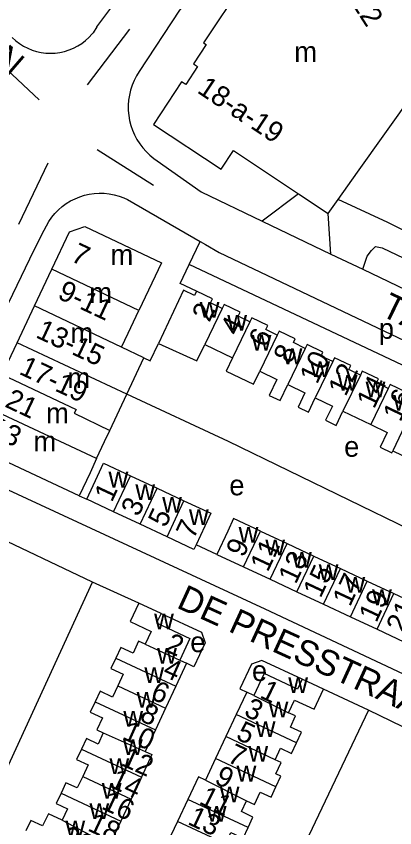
# Model space of a CAD drawing. Extents: x 159045 to 160918, y 380454 to 382516.
# Drawn here: x 160214.7 to 160288.7, y 381424.4 to 381583.2 of the extents above; entities that cross this region are included whole.
import ezdxf

# ---------------------------------------------------------------- set-up
doc = ezdxf.new("R2010")
doc.units = 0
for name, color, linetype in [('BLT_Basislijn', 7, 'Continuous'), ('BLT_Bebouwing', 7, 'Continuous'), ('BLT_Centroide', 7, 'Continuous'), ('BLT_Huisnummer', 7, 'Continuous'), ('BLT_Huisnummer_ tussenligend', 7, 'Continuous'), ('BLT_Huisnummer_reeks', 7, 'Continuous'), ('BLT_Onderverdeling_panden', 7, 'Continuous'), ('BLT_Straatnaam', 7, 'Continuous')]:
    doc.layers.add(name, color=color, linetype=linetype)

msp = doc.modelspace()

# ---------------------------------------------------------------- linework, layer by layer
at = {"layer": 'BLT_Basislijn'}
for p, q in [((160236.8, 381580.66), (160228.52, 381569.81)), ((160230.39, 381581.13), (160229.7, 381579.99)), ((160212.8, 381572.8), (160219.11, 381566.84)), ((160230.46, 381557.12), (160241.51, 381550.16)), ((160220.85, 381554.46), (160215.12, 381542.49)), ((160269.85, 381548.47), (160262.77, 381543.14)), ((160236.44, 381547.35), (160250.63, 381539.13)), ((160287.33, 381542.86), (160277.58, 381547.32)), ((160262.77, 381543.14), (160276.19, 381536.64)), ((160276.19, 381536.64), (160275.66, 381544.61)), ((160297.34, 381537.77), (160287.33, 381542.86)), ((160248.49, 381534.66), (160250.63, 381539.13)), ((160276.19, 381536.64), (160282.43, 381533.72)), ((160246.69, 381530.93), (160248.49, 381534.66)), ((160306.18, 381507.35), (160248.49, 381534.66)), ((160249.89, 381529.38), (160246.69, 381530.93)), ((160226.96, 381489.34), (160228.43, 381488.69)), ((160253.89, 381477.9), (160249.82, 381479.79)), ((160238.64, 381468.36), (160229.59, 381472.48)), ((160283.52, 381447.4), (160274.76, 381451.52)), ((160304.52, 381437.18), (160283.52, 381447.4))]:
    msp.add_line(p, q, dxfattribs=at)
for points in [[(160285.28, 381617.34), (160282.9, 381618.6), (160282.08, 381618.72), (160261.63, 381601.05), (160257.49, 381597.07), (160246.6, 381584.4), (160238.67, 381572.39)], [(160230.39, 381581.13), (160234.93, 381587.22), (160245.25, 381600.16), (160258.77, 381614.09), (160258.2, 381615.36)], [(160213.86, 381579.05), (160214.55, 381578.43), (160215.28, 381577.88), (160216.06, 381577.38), (160216.89, 381576.96), (160217.74, 381576.61), (160218.62, 381576.34), (160219.53, 381576.14), (160220.44, 381576.02), (160221.37, 381575.98), (160222.29, 381576.02), (160223.21, 381576.14), (160224.11, 381576.34), (160224.99, 381576.62), (160225.85, 381576.97), (160226.67, 381577.4), (160227.45, 381577.89), (160228.18, 381578.45), (160228.87, 381579.07), (160229.49, 381579.75), (160229.7, 381579.99)], [(160238.67, 381572.39), (160238.15, 381571.53), (160237.69, 381570.64), (160237.31, 381569.72), (160237, 381568.76), (160236.77, 381567.79), (160236.62, 381566.8), (160236.55, 381565.8), (160236.56, 381564.8), (160236.65, 381563.81), (160236.82, 381562.82), (160237.07, 381561.85), (160237.39, 381560.9), (160237.79, 381559.99), (160238.26, 381559.1), (160238.8, 381558.26), (160239.4, 381557.46), (160240.07, 381556.72), (160240.79, 381556.03), (160241.57, 381555.39), (160242.2, 381554.95)], [(160242.2, 381554.95), (160250.82, 381548.86), (160262.77, 381543.14)], [(160220.13, 381541.34), (160220.55, 381542.22), (160221.05, 381543.07), (160221.61, 381543.87), (160222.23, 381544.62), (160222.92, 381545.32), (160223.65, 381545.96), (160224.44, 381546.54), (160225.28, 381547.06), (160226.15, 381547.5), (160227.06, 381547.87), (160227.99, 381548.17), (160228.94, 381548.38), (160229.91, 381548.52), (160230.89, 381548.58), (160231.87, 381548.56), (160232.84, 381548.46), (160233.8, 381548.28), (160234.75, 381548.03), (160235.67, 381547.69), (160236.44, 381547.35)], [(160355.38, 381430.81), (160353.32, 381428.71), (160352.04, 381428.01), (160348.86, 381427.62), (160346.73, 381427.97), (160263.33, 381467.17), (160202.36, 381495.39), (160200.8, 381497.03), (160200.55, 381500), (160200.57, 381501.03), (160218.14, 381537.53), (160220.13, 381541.34)], [(160250.63, 381539.13), (160251.67, 381538.53), (160254.31, 381537.01), (160308.04, 381511.43)], [(160282.43, 381533.72), (160283.3, 381536.26), (160284.12, 381537.39), (160284.91, 381538.14), (160286.23, 381537.88), (160365.17, 381500.27), (160365.74, 381500), (160374.4, 381495.82), (160373.45, 381489.78)], [(160282.43, 381533.72), (160352.56, 381500), (160372.82, 381489.8), (160373.45, 381489.78)], [(160239.62, 381516.35), (160240.84, 381515.76), (160242.48, 381519.14)], [(160353.68, 381453.08), (160326.97, 381465.52), (160256.14, 381500), (160236.27, 381509.25)], [(160229.59, 381472.48), (160208.73, 381482.37)], [(160208.66, 381427.53), (160210.22, 381430.4), (160229.59, 381472.48)], [(160242.98, 381466.33), (160250.86, 381462.68), (160251.61, 381460.6), (160249.41, 381455.9), (160247.97, 381456.58)], [(160270.55, 381453.49), (160262.7, 381457.1), (160260.65, 381456.39), (160258.38, 381451.55), (160259.72, 381450.93)], [(160283.52, 381447.4), (160262.09, 381402.29), (160261.3, 381400.49), (160260.87, 381399.58)]]:
    msp.add_lwpolyline(points, dxfattribs=at)
at = {"layer": 'BLT_Bebouwing'}
for p, q in [((160281.41, 381552.71), (160296.58, 381574.1)), ((160277.58, 381547.32), (160281.41, 381552.71)), ((160269.85, 381548.47), (160275.66, 381544.61)), ((160275.66, 381544.61), (160277.58, 381547.32)), ((160218.21, 381526.51), (160221.62, 381533.73)), ((160214.81, 381519.32), (160218.21, 381526.51)), ((160211.88, 381513.1), (160214.81, 381519.32)), ((160251.52, 381518.94), (160256.92, 381516.34)), ((160236.27, 381509.25), (160239.62, 381516.35)), ((160278.55, 381505.92), (160283.98, 381503.31)), ((160226.96, 381489.34), (160213.22, 381495.83)), ((160236.97, 381493.29), (160242.21, 381490.83)), ((160242.21, 381490.83), (160247.45, 381488.38)), ((160233.67, 381486.24), (160228.43, 381488.69)), ((160238.91, 381483.78), (160233.67, 381486.24)), ((160244.15, 381481.33), (160238.91, 381483.78)), ((160262.39, 381482.46), (160267.61, 381480.01)), ((160267.61, 381480.01), (160272.83, 381477.57)), ((160253.89, 381477.9), (160259.11, 381475.46)), ((160272.83, 381477.57), (160278.05, 381475.12)), ((160259.11, 381475.46), (160264.33, 381473.01)), ((160278.05, 381475.12), (160283.27, 381472.68)), ((160264.33, 381473.01), (160269.55, 381470.57)), ((160283.27, 381472.68), (160288.49, 381470.24)), ((160269.55, 381470.57), (160274.77, 381468.12)), ((160288.49, 381470.24), (160293.71, 381467.79)), ((160242.98, 381466.33), (160238.64, 381468.36)), ((160274.77, 381468.12), (160279.99, 381465.68)), ((160279.99, 381465.68), (160285.21, 381463.24)), ((160285.21, 381463.24), (160290.43, 381460.79)), ((160262.48, 381453.23), (160261.1, 381450.28)), ((160245.88, 381452.11), (160243.87, 381447.82)), ((160243.87, 381447.82), (160241.87, 381443.54)), ((160257.66, 381446.53), (160255.65, 381442.23)), ((160241.87, 381443.54), (160239.89, 381439.31)), ((160255.65, 381442.23), (160253.65, 381437.96)), ((160253.65, 381437.96), (160251.66, 381433.71)), ((160239.15, 381434.3), (160237.13, 381429.99)), ((160237.13, 381429.99), (160235.12, 381425.69)), ((160248.21, 381429.92), (160246.2, 381425.63)), ((160246.2, 381425.63), (160244.19, 381421.34))]:
    msp.add_line(p, q, dxfattribs=at)
for points in [[(160266.76, 381601.31), (160251.3, 381578.02), (160251.78, 381577.7), (160249.29, 381573.93), (160250.13, 381573.38)], [(160250.13, 381573.38), (160247.79, 381569.86), (160246.99, 381570.39), (160241.47, 381562.06), (160254.71, 381553.28), (160257.12, 381556.91), (160269.85, 381548.47)], [(160221.62, 381533.73), (160225.06, 381541.02), (160228.04, 381542.05), (160243.03, 381534.97), (160238.62, 381525.64)], [(160249.89, 381529.38), (160249.51, 381528.58), (160247.39, 381529.6), (160242.48, 381519.14)], [(160254.93, 381526.01), (160252.64, 381527.11), (160253.01, 381527.88), (160249.89, 381529.38)], [(160235.24, 381518.43), (160236.53, 381521.2), (160238.62, 381525.64)], [(160260.32, 381523.41), (160258.06, 381524.5), (160258.44, 381525.28), (160255.31, 381526.79), (160254.93, 381526.01)], [(160265.7, 381520.8), (160263.44, 381521.89), (160263.82, 381522.68), (160260.7, 381524.18), (160260.32, 381523.41)], [(160271.17, 381518.21), (160268.84, 381519.34), (160269.19, 381520.06), (160266.07, 381521.56), (160265.7, 381520.8)], [(160239.62, 381516.35), (160235.24, 381518.43)], [(160242.48, 381519.14), (160249.95, 381515.8), (160251.52, 381518.94)], [(160276.54, 381515.62), (160274.26, 381516.72), (160274.61, 381517.45), (160271.52, 381518.94), (160271.17, 381518.21)], [(160256.92, 381516.34), (160255.69, 381513.78), (160261.07, 381511.19), (160262.3, 381513.75)], [(160281.95, 381512.98), (160279.68, 381514.08), (160280.06, 381514.86), (160276.91, 381516.38), (160276.54, 381515.62)], [(160262.3, 381513.75), (160265.64, 381512.14), (160264.12, 381509), (160266.24, 381507.98), (160267.75, 381511.12)], [(160287.39, 381510.38), (160285.12, 381511.47), (160285.5, 381512.26), (160282.33, 381513.78), (160281.95, 381512.98)], [(160267.75, 381511.12), (160271.11, 381509.51), (160269.76, 381506.72), (160271.78, 381505.75), (160273.13, 381508.54)], [(160292.8, 381507.78), (160290.53, 381508.87), (160290.89, 381509.62), (160287.75, 381511.13), (160287.39, 381510.38)], [(160232.93, 381502.14), (160236.27, 381509.25)], [(160273.13, 381508.54), (160276.48, 381506.92), (160275.14, 381504.13), (160277.21, 381503.14), (160278.55, 381505.92)], [(160230.37, 381496.67), (160231.9, 381500), (160232.93, 381502.14)], [(160283.98, 381503.31), (160287.22, 381501.75), (160285.83, 381498.85), (160288.1, 381497.76), (160288.29, 381498.16)], [(160288.29, 381498.16), (160293.69, 381495.55), (160293.98, 381496.15)], [(160230.37, 381496.67), (160229.1, 381493.87), (160226.96, 381489.34)], [(160228.43, 381488.69), (160230.55, 381493.22), (160231.73, 381495.74), (160236.97, 381493.29)], [(160247.45, 381488.38), (160252.69, 381485.93), (160251.51, 381483.41), (160249.82, 381479.79)], [(160262.39, 381482.46), (160257.17, 381484.9), (160256.01, 381482.43), (160253.89, 381477.9)], [(160249.82, 381479.79), (160249.39, 381478.88), (160244.15, 381481.33)], [(160238.64, 381468.36), (160236.94, 381464.74), (160241.03, 381462.83), (160239.84, 381460.29)], [(160242.98, 381466.33), (160242.11, 381464.49), (160248.63, 381461.44), (160246.65, 381457.2)], [(160239.84, 381460.29), (160238.59, 381460.88), (160237.52, 381458.56), (160235.08, 381459.64), (160234.12, 381457.59)], [(160234.12, 381457.59), (160233.17, 381455.54), (160235.58, 381454.42), (160234.53, 381452.19)], [(160247.97, 381456.58), (160245.88, 381452.11)], [(160246.65, 381457.2), (160247.97, 381456.58)], [(160270.55, 381453.49), (160269.63, 381451.54), (160263.11, 381454.59), (160262.48, 381453.23)], [(160274.76, 381451.52), (160270.55, 381453.49)], [(160234.53, 381452.19), (160233.49, 381449.96), (160231.05, 381451.1), (160230.09, 381449.05)], [(160267.9, 381446.91), (160269.06, 381449.38), (160272.92, 381447.58), (160274.76, 381451.52)], [(160259.72, 381450.93), (160257.66, 381446.53)], [(160261.1, 381450.28), (160259.72, 381450.93)], [(160230.09, 381449.05), (160229.13, 381447), (160231.49, 381445.89), (160230.4, 381443.56), (160231.68, 381442.96)], [(160269.47, 381441), (160270.44, 381443.07), (160268.26, 381444.09), (160269.27, 381446.27), (160267.9, 381446.91)], [(160231.68, 381442.96), (160230.66, 381440.77), (160228.38, 381441.84), (160227.42, 381439.79)], [(160265.31, 381437.71), (160266.35, 381439.94), (160268.5, 381438.93), (160269.47, 381441)], [(160227.42, 381439.79), (160226.46, 381437.74), (160228.71, 381436.68), (160227.66, 381434.43)], [(160239.89, 381439.31), (160241.2, 381438.7), (160239.15, 381434.3)], [(160265.44, 381432.43), (160266.4, 381434.49), (160265.39, 381434.97), (160266.43, 381437.19), (160265.31, 381437.71)], [(160227.66, 381434.43), (160226.6, 381432.17), (160224.37, 381433.21), (160223.41, 381431.17)], [(160251.66, 381433.71), (160250.28, 381434.36), (160248.21, 381429.92)], [(160259.66, 381429.65), (160261.22, 381428.92), (160262.36, 381431.37), (160264.48, 381430.38), (160265.44, 381432.43)], [(160223.41, 381431.17), (160222.45, 381429.12), (160224.68, 381428.08), (160223.65, 381425.87)], [(160259.98, 381424.41), (160260.95, 381426.48), (160258.68, 381427.55), (160259.66, 381429.65)], [(160223.65, 381425.87), (160220.93, 381427.14), (160219.81, 381424.74), (160217.5, 381425.82), (160216.56, 381423.8)], [(160235.12, 381425.69), (160232.97, 381421.11), (160230.3, 381422.36)], [(160255.6, 381421.22), (160256.64, 381423.44), (160259.01, 381422.34), (160259.98, 381424.41)]]:
    msp.add_lwpolyline(points, dxfattribs=at)
at = {"layer": 'BLT_Onderverdeling_panden'}
for p, q in [((160238.62, 381525.64), (160221.62, 381533.73)), ((160235.24, 381518.43), (160218.21, 381526.51)), ((160254.93, 381526.01), (160251.52, 381518.94)), ((160260.32, 381523.41), (160256.92, 381516.34)), ((160236.27, 381509.25), (160214.81, 381519.32)), ((160265.7, 381520.8), (160262.3, 381513.75)), ((160271.17, 381518.21), (160267.75, 381511.12)), ((160276.54, 381515.62), (160273.13, 381508.54)), ((160281.95, 381512.98), (160278.55, 381505.92)), ((160287.39, 381510.38), (160283.98, 381503.31)), ((160230.37, 381496.67), (160208.87, 381506.72)), ((160292.8, 381507.78), (160288.29, 381498.16)), ((160233.67, 381486.24), (160236.97, 381493.29)), ((160238.91, 381483.78), (160242.21, 381490.83)), ((160244.15, 381481.33), (160247.45, 381488.38)), ((160259.11, 381475.46), (160262.39, 381482.46)), ((160264.33, 381473.01), (160267.61, 381480.01)), ((160269.55, 381470.57), (160272.83, 381477.57)), ((160274.77, 381468.12), (160278.05, 381475.12)), ((160279.99, 381465.68), (160283.27, 381472.68)), ((160285.21, 381463.24), (160288.49, 381470.24)), ((160239.84, 381460.29), (160246.65, 381457.2)), ((160234.12, 381457.59), (160245.88, 381452.11)), ((160234.53, 381452.19), (160243.87, 381447.82)), ((160261.1, 381450.28), (160267.9, 381446.91)), ((160230.09, 381449.05), (160241.87, 381443.54)), ((160269.47, 381441), (160257.66, 381446.53)), ((160231.68, 381442.96), (160239.89, 381439.31)), ((160265.31, 381437.71), (160255.65, 381442.23)), ((160227.42, 381439.79), (160239.15, 381434.3)), ((160265.44, 381432.43), (160253.65, 381437.96)), ((160227.66, 381434.43), (160237.13, 381429.99)), ((160251.66, 381433.71), (160259.66, 381429.65)), ((160223.41, 381431.17), (160235.12, 381425.69)), ((160259.98, 381424.41), (160248.21, 381429.92)), ((160223.65, 381425.87), (160230.3, 381422.36)), ((160255.6, 381421.22), (160246.2, 381425.63))]:
    msp.add_line(p, q, dxfattribs=at)
msp.add_lwpolyline([(160211.88, 381513.1), (160226.34, 381506.26), (160225.99, 381505.5), (160232.93, 381502.14)], dxfattribs=at)

# ---------------------------------------------------------------- texts
at = {"layer": 'BLT_Centroide'}
for s, p in [('m', (160269.02, 381574.28)), ('m', (160233.09, 381534.56)), ('m', (160228.93, 381527.12)), ('w', (160250.53, 381524.23)), ('w', (160255.92, 381521.66)), ('p', (160285.54, 381520.08)), ('m', (160225.24, 381519.25)), ('w', (160260.69, 381517.78)), ('w', (160266.73, 381515.12)), ('w', (160272.14, 381512.58)), ('m', (160224.67, 381510.44)), ('w', (160277.53, 381509.95)), ('w', (160282.97, 381508.62)), ('w', (160288.39, 381506)), ('m', (160220.48, 381503.57)), ('m', (160218.01, 381498.03)), ('e', (160278.77, 381497)), ('w', (160232.7, 381490.98)), ('e', (160256.32, 381489.45)), ('w', (160237.94, 381488.55)), ('w', (160243.19, 381486.08)), ('w', (160248.42, 381483.64)), ('w', (160258.14, 381480.17)), ('w', (160263.36, 381477.73)), ('w', (160268.58, 381475.3)), ('w', (160273.8, 381472.86)), ('w', (160279.02, 381470.39)), ('w', (160284.23, 381467.95)), ('w', (160241.61, 381463.22)), ('e', (160248.68, 381458.76)), ('w', (160242.2, 381456.5)), ('w', (160239.7, 381452.72)), ('e', (160260.75, 381453.12)), ('w', (160267.85, 381450.75)), ('w', (160238.2, 381447.88)), ('w', (160263.99, 381445.97)), ('w', (160235.59, 381444.19)), ('w', (160261.48, 381442.12)), ('w', (160235.53, 381438.62)), ('w', (160260.05, 381437.34)), ('w', (160232.88, 381434.88)), ('w', (160257.74, 381433.44)), ('w', (160231.38, 381430.06)), ('w', (160254.45, 381429.38)), ('w', (160228.97, 381426.12)), ('w', (160251.91, 381425.56)), ('w', (160224.27, 381422.72))]:
    msp.add_text(s, height=4, dxfattribs=at).set_placement(p)
at = {"layer": 'BLT_Huisnummer'}
for s, rotation, p in [('7', 334.9093, (160225.12, 381535.41)), ('2', 64.2844, (160252.41, 381523.18)), ('6', 64.2795, (160263.49, 381518.19)), ('10', 64.2825, (160273.47, 381511.06)), ('14', 64.283, (160284.62, 381506.22)), ('21', 334.7248, (160212.22, 381506.88)), ('23', 334.7248, (160209.07, 381501.33)), ('1', 64.9133, (160233.35, 381487.95)), ('7', 64.916, (160249.34, 381480.72)), ('9', 64.9173, (160259.1, 381477.13)), ('13', 64.9177, (160269.32, 381471.91)), ('17', 64.9145, (160279.92, 381467.51)), ('2', 335.5738, (160243.53, 381459.04)), ('6', 334.9237, (160240.69, 381449.76)), ('1', 333.6441, (160262.1, 381449.97)), ('10', 336.0278, (160235.18, 381441.86)), ('5', 334.9218, (160257.43, 381441.83)), ('14', 334.924, (160232.68, 381432.49)), ('9', 333.1008, (160253.2, 381433.21)), ('13', 334.9225, (160247.97, 381425.17)), ('18', 334.9336, (160228.42, 381423.92))]:
    msp.add_text(s, height=4, rotation=rotation, dxfattribs=at).set_placement(p)
at = {"layer": 'BLT_Huisnummer_ tussenligend'}
for s, rotation, p in [('4', 64.2844, (160257.98, 381520.46)), ('8', 64.2795, (160268.35, 381515.05)), ('12', 64.2825, (160279.05, 381508.64)), ('16', 64.283, (160289.76, 381503.65)), ('3', 64.9133, (160238.57, 381485.12)), ('5', 64.9133, (160243.86, 381482.98)), ('11', 64.9173, (160263.83, 381474.28)), ('15', 64.9177, (160274.17, 381469.19)), ('19', 64.9145, (160285.06, 381464.37)), ('21', 64.9145, (160290.42, 381462.24)), ('4', 335.5738, (160243.09, 381454.18)), ('3', 333.6441, (160258.98, 381446.45)), ('8', 334.9237, (160238.56, 381445.47)), ('7', 334.9218, (160255.71, 381437.4)), ('12', 336.0278, (160234.9, 381436.71)), ('11', 333.1008, (160250.22, 381429.2)), ('16', 334.924, (160231.12, 381428.2)), ('20', 334.9336, (160223.15, 381421.33))]:
    msp.add_text(s, height=4, rotation=rotation, dxfattribs=at).set_placement(p)
at = {"layer": 'BLT_Huisnummer_reeks'}
for s, rotation, p in [('2-a t/m 22', 302.5392, (160270.29, 381601.16)), ('18-a-19', 326.4299, (160249.84, 381568.39)), ('9-11', 334.9072, (160222.52, 381528.09)), ('13-15', 334.9092, (160218.28, 381520.44)), ('17-19', 334.9105, (160215.02, 381513.28))]:
    msp.add_text(s, height=4, rotation=rotation, dxfattribs=at).set_placement(p)
at = {"layer": 'BLT_Straatnaam'}
for s, height, rotation, p in [('FRANZ LEHARPLEIN', 4.9999, 319.259, (160163.61, 381613.98)), ('TARTINISTRAAT', 5, 334.0473, (160285.67, 381524.79)), ('DE PRESSTRAAT', 5, 335.4631, (160245.8, 381467.55))]:
    msp.add_text(s, height=height, rotation=rotation, dxfattribs=at).set_placement(p)

doc.saveas('drawing.dxf')
